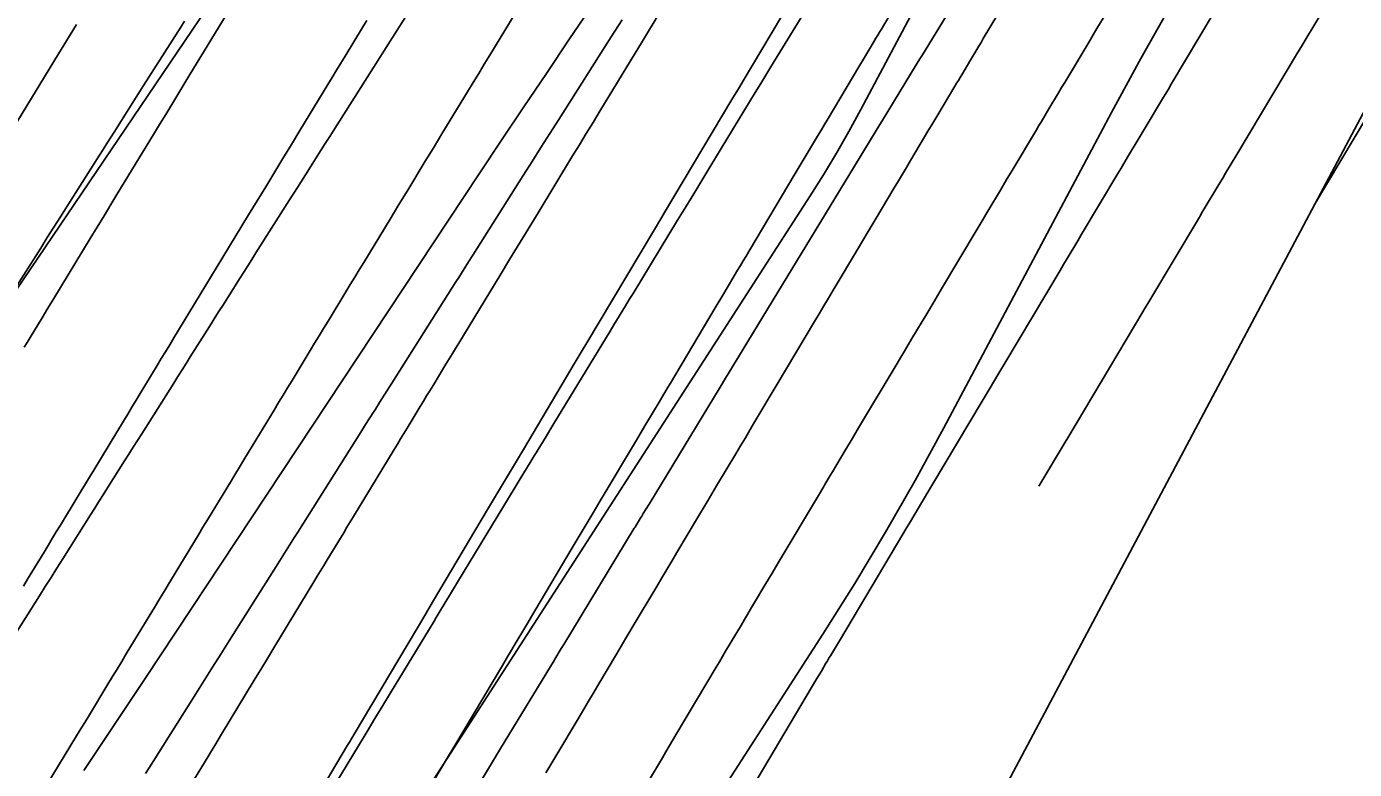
# Model space of a CAD drawing. Extents: x 1005228 to 1008882, y 1883389 to 1885754.
# Drawn here: x 1008568.9 to 1008612.02, y 1885172.34 to 1885196.47 of the extents above; entities that cross this region are included whole.
import ezdxf

# ---------------------------------------------------------------- set-up
doc = ezdxf.new("R2010")
doc.units = 0
for name, color, linetype in [('ATDIMS', 7, 'Continuous'), ('C-ANNO-NOTE', 7, 'Continuous'), ('S_BRIDGE', 7, 'Continuous'), ('TSOBSTACLE', 7, 'Continuous')]:
    doc.layers.add(name, color=color, linetype=linetype)

msp = doc.modelspace()

# ---------------------------------------------------------------- linework, layer by layer
at = {"layer": 'ATDIMS'}
for points in [[(1008574.351, 1885172.036), (1008574.789, 1885172.76), (1008574.899, 1885172.941), (1008575.008, 1885173.121), (1008575.118, 1885173.302), (1008575.227, 1885173.483), (1008576.289, 1885175.236), (1008576.503, 1885175.588), (1008576.716, 1885175.941), (1008576.93, 1885176.293), (1008577.143, 1885176.645), (1008578.229, 1885178.438), (1008578.337, 1885178.614), (1008578.444, 1885178.791), (1008578.551, 1885178.968), (1008578.658, 1885179.145), (1008579.087, 1885179.853), (1008579.194, 1885180.03), (1008579.301, 1885180.206), (1008579.408, 1885180.383), (1008579.516, 1885180.56), (1008580.833, 1885182.733), (1008580.939, 1885182.907), (1008581.044, 1885183.081), (1008581.149, 1885183.255), (1008581.255, 1885183.428), (1008581.679, 1885184.128), (1008581.783, 1885184.3), (1008581.887, 1885184.472), (1008581.992, 1885184.643), (1008582.096, 1885184.815), (1008582.514, 1885185.502), (1008582.618, 1885185.674), (1008582.723, 1885185.846), (1008582.827, 1885186.018), (1008582.932, 1885186.19), (1008584.273, 1885188.396), (1008584.581, 1885188.902), (1008585.094, 1885189.746), (1008585.299, 1885190.084), (1008585.505, 1885190.421), (1008586.627, 1885192.267), (1008586.849, 1885192.631), (1008587.07, 1885192.995), (1008587.291, 1885193.359), (1008587.513, 1885193.723), (1008588.661, 1885195.61), (1008588.861, 1885195.94), (1008589.061, 1885196.269), (1008589.462, 1885196.927)], [(1008597.046, 1885197.043), (1008596.654, 1885196.385), (1008596.596, 1885196.288), (1008596.537, 1885196.19), (1008596.479, 1885196.092), (1008596.421, 1885195.995), (1008596.071, 1885195.409), (1008595.955, 1885195.213), (1008594.893, 1885193.432), (1008594.806, 1885193.287), (1008594.72, 1885193.143), (1008594.634, 1885192.998), (1008594.547, 1885192.853), (1008594.116, 1885192.13), (1008593.857, 1885191.695), (1008592.35, 1885189.167), (1008592.259, 1885189.014), (1008592.168, 1885188.862), (1008592.078, 1885188.71), (1008591.987, 1885188.557), (1008591.533, 1885187.795), (1008591.26, 1885187.337), (1008589.802, 1885184.889), (1008589.71, 1885184.735), (1008589.618, 1885184.581), (1008589.526, 1885184.426), (1008589.434, 1885184.272), (1008588.976, 1885183.502), (1008588.7, 1885183.039), (1008587.523, 1885181.061), (1008587.296, 1885180.679), (1008587.069, 1885180.298), (1008586.842, 1885179.917), (1008586.616, 1885179.536), (1008585.398, 1885177.486), (1008585.136, 1885177.045), (1008584.698, 1885176.308), (1008584.611, 1885176.161), (1008584.523, 1885176.014), (1008584.436, 1885175.866), (1008584.348, 1885175.719), (1008582.802, 1885173.115), (1008582.555, 1885172.699), (1008582.144, 1885172.006)], [(1008612.878, 1885194.302), (1008610.71, 1885190.674)]]:
    msp.add_lwpolyline(points, dxfattribs=at)
at = {"layer": 'C-ANNO-NOTE'}
for points in [[(1008601.459, 1885237.729), (1008588.898, 1885218.316), (1008588.398, 1885217.544), (1008587.899, 1885216.772), (1008587.399, 1885216), (1008586.899, 1885215.228), (1008584.901, 1885212.139), (1008584.399, 1885211.368), (1008583.894, 1885210.6), (1008583.384, 1885209.835), (1008582.871, 1885209.072), (1008566.622, 1885185.063), (1008566.44, 1885184.793), (1008566.258, 1885184.522), (1008566.077, 1885184.251), (1008565.897, 1885183.98), (1008565.177, 1885182.893), (1008564.997, 1885182.621), (1008564.817, 1885182.35), (1008564.636, 1885182.078), (1008564.455, 1885181.807), (1008551.809, 1885162.904)], [(1008570.759, 1885172.306), (1008571.755, 1885173.801), (1008572.749, 1885175.297), (1008573.741, 1885176.794), (1008583.598, 1885191.685), (1008584.322, 1885192.776), (1008585.049, 1885193.865), (1008585.778, 1885194.952), (1008586.51, 1885196.037), (1008589.445, 1885200.373), (1008590.176, 1885201.459), (1008590.902, 1885202.549), (1008591.621, 1885203.643), (1008592.335, 1885204.74), (1008604.655, 1885223.778)], [(1008612.098, 1885220.045), (1008599.146, 1885199.467), (1008598.719, 1885198.774), (1008598.305, 1885198.074), (1008597.904, 1885197.367), (1008597.516, 1885196.652), (1008595.991, 1885193.777), (1008595.602, 1885193.062), (1008595.198, 1885192.357), (1008594.779, 1885191.66), (1008594.345, 1885190.971), (1008579.955, 1885168.667)], [(1008590.53, 1885170.186), (1008594.751, 1885176.729), (1008595.789, 1885178.375), (1008596.79, 1885180.042), (1008597.756, 1885181.73), (1008598.687, 1885183.439), (1008604.123, 1885193.68), (1008605.077, 1885195.439), (1008606.063, 1885197.179), (1008607.081, 1885198.901), (1008608.131, 1885200.604), (1008612.396, 1885207.38)]]:
    msp.add_lwpolyline(points, dxfattribs=at)
at = {"layer": 'S_BRIDGE'}
msp.add_lwpolyline([(1008598.723, 1885168.089), (1008613.215, 1885195.394)], dxfattribs=at)
at = {"layer": 'TSOBSTACLE'}
for points in [[(1008612.71, 1885199.863), (1008610.911, 1885196.856), (1008610.726, 1885196.546), (1008610.418, 1885196.031), (1008610.294, 1885195.825), (1008610.171, 1885195.618), (1008608.199, 1885192.319), (1008608.016, 1885192.012), (1008607.832, 1885191.705), (1008607.74, 1885191.551), (1008607.649, 1885191.398), (1008607.076, 1885190.44), (1008606.993, 1885190.301), (1008606.982, 1885190.281), (1008605.37, 1885187.579), (1008605.19, 1885187.276), (1008605.15, 1885187.209), (1008602.71, 1885183.116), (1008602.625, 1885182.974), (1008601.769, 1885181.537)], [(1008601.17, 1885198.096), (1008599.964, 1885196.079), (1008599.89, 1885195.955), (1008599.816, 1885195.831), (1008599.557, 1885195.397), (1008599.264, 1885194.907), (1008599.209, 1885194.815), (1008599.154, 1885194.723), (1008599.099, 1885194.631), (1008599.045, 1885194.539), (1008598.486, 1885193.603), (1008598.296, 1885193.283), (1008598.2, 1885193.123), (1008597.601, 1885192.118), (1008597.469, 1885191.897), (1008597.337, 1885191.676), (1008597.206, 1885191.455), (1008597.074, 1885191.234), (1008596.483, 1885190.242), (1008596.198, 1885189.765), (1008595.913, 1885189.287), (1008595.09, 1885187.906), (1008594.938, 1885187.651), (1008594.786, 1885187.397), (1008594.635, 1885187.142), (1008594.483, 1885186.887), (1008593.876, 1885185.868), (1008593.572, 1885185.359), (1008593.269, 1885184.849), (1008592.547, 1885183.638), (1008592.392, 1885183.377), (1008592.237, 1885183.116), (1008592.081, 1885182.855), (1008591.926, 1885182.595), (1008591.305, 1885181.552), (1008590.995, 1885181.03), (1008590.684, 1885180.509), (1008590.015, 1885179.384), (1008589.851, 1885179.109), (1008589.688, 1885178.835), (1008589.525, 1885178.56), (1008589.362, 1885178.286), (1008588.663, 1885177.11), (1008588.359, 1885176.599), (1008588.055, 1885176.087), (1008587.447, 1885175.063), (1008587.295, 1885174.808), (1008587.143, 1885174.552), (1008586.991, 1885174.296), (1008586.839, 1885174.04), (1008586.051, 1885172.712), (1008585.761, 1885172.223)], [(1008568.457, 1885176.62), (1008569.312, 1885177.975), (1008569.502, 1885178.276), (1008569.692, 1885178.578), (1008569.882, 1885178.879), (1008570.073, 1885179.181), (1008570.971, 1885180.605), (1008571.109, 1885180.824), (1008571.248, 1885181.044), (1008571.387, 1885181.264), (1008571.525, 1885181.484), (1008572.08, 1885182.363), (1008572.219, 1885182.583), (1008572.357, 1885182.803), (1008572.496, 1885183.023), (1008572.635, 1885183.242), (1008573.674, 1885184.889), (1008573.809, 1885185.103), (1008573.944, 1885185.317), (1008574.078, 1885185.531), (1008574.213, 1885185.744), (1008574.759, 1885186.609), (1008574.891, 1885186.818), (1008575.023, 1885187.027), (1008575.155, 1885187.236), (1008575.287, 1885187.445), (1008575.815, 1885188.281), (1008575.948, 1885188.49), (1008576.08, 1885188.698), (1008576.212, 1885188.907), (1008576.344, 1885189.116), (1008577.437, 1885190.843), (1008577.693, 1885191.248), (1008577.95, 1885191.654), (1008578.464, 1885192.466), (1008578.593, 1885192.669), (1008578.721, 1885192.872), (1008578.85, 1885193.075), (1008578.978, 1885193.278), (1008579.954, 1885194.82), (1008580.159, 1885195.144), (1008580.365, 1885195.469), (1008580.57, 1885195.794), (1008580.776, 1885196.118), (1008581.799, 1885197.734)], [(1008599.2, 1885197.548), (1008597.985, 1885195.556), (1008597.905, 1885195.424), (1008597.819, 1885195.282), (1008596.678, 1885193.406), (1008596.603, 1885193.285), (1008596.455, 1885193.041), (1008594.654, 1885190.08), (1008594.352, 1885189.583), (1008594.05, 1885189.087), (1008593.749, 1885188.591), (1008593.447, 1885188.095), (1008591.68, 1885185.189), (1008591.592, 1885185.045), (1008591.417, 1885184.756), (1008589.109, 1885180.96), (1008589.014, 1885180.804), (1008588.919, 1885180.648), (1008588.871, 1885180.569), (1008588.824, 1885180.491), (1008588.655, 1885180.214), (1008588.631, 1885180.174), (1008586.338, 1885176.393), (1008586.261, 1885176.265), (1008586.055, 1885175.924), (1008586.029, 1885175.882), (1008584.291, 1885173.014), (1008583.997, 1885172.529), (1008583.704, 1885172.045)], [(1008575.593, 1885197.203), (1008574.203, 1885194.916), (1008573.907, 1885194.429), (1008573.413, 1885193.617), (1008573.215, 1885193.292), (1008573.018, 1885192.967), (1008571.862, 1885191.066), (1008571.637, 1885190.696), (1008571.412, 1885190.325), (1008571.187, 1885189.954), (1008570.962, 1885189.582), (1008569.783, 1885187.639), (1008569.591, 1885187.322), (1008569.399, 1885187.005), (1008569.015, 1885186.372), (1008568.919, 1885186.213), (1008568.823, 1885186.055)], [(1008593.709, 1885197.304), (1008592.163, 1885194.71), (1008592.042, 1885194.508), (1008591.801, 1885194.104), (1008589.61, 1885190.428), (1008589.52, 1885190.277), (1008589.251, 1885189.825), (1008587.056, 1885186.14), (1008586.971, 1885185.997), (1008586.716, 1885185.569), (1008585.03, 1885182.737), (1008584.74, 1885182.249), (1008584.45, 1885181.761), (1008584.159, 1885181.273), (1008583.869, 1885180.785), (1008582.11, 1885177.824), (1008581.926, 1885177.514), (1008581.857, 1885177.398), (1008579.534, 1885173.486), (1008579.378, 1885173.222), (1008579.319, 1885173.123), (1008576.959, 1885169.146)], [(1008579.949, 1885196.672), (1008579.808, 1885196.44), (1008579.245, 1885195.514), (1008579.104, 1885195.282), (1008578.963, 1885195.051), (1008578.822, 1885194.819), (1008578.681, 1885194.587), (1008577.774, 1885193.096), (1008577.496, 1885192.639), (1008577.218, 1885192.181), (1008576.662, 1885191.267), (1008576.523, 1885191.038), (1008576.384, 1885190.81), (1008576.245, 1885190.581), (1008576.106, 1885190.352), (1008575.274, 1885188.983), (1008575.089, 1885188.678), (1008574.904, 1885188.374), (1008574.719, 1885188.069), (1008574.534, 1885187.764), (1008573.682, 1885186.359), (1008573.546, 1885186.134), (1008573.409, 1885185.908), (1008573.272, 1885185.683), (1008573.136, 1885185.458), (1008572.589, 1885184.556), (1008572.452, 1885184.331), (1008572.316, 1885184.106), (1008572.179, 1885183.88), (1008572.042, 1885183.655), (1008571.077, 1885182.061), (1008570.942, 1885181.838), (1008570.807, 1885181.616), (1008570.672, 1885181.393), (1008570.538, 1885181.171), (1008569.996, 1885180.276), (1008569.862, 1885180.056), (1008569.729, 1885179.837), (1008569.596, 1885179.617), (1008569.463, 1885179.397), (1008568.93, 1885178.517), (1008568.796, 1885178.297)], [(1008584.763, 1885196.895), (1008583.942, 1885195.545), (1008583.761, 1885195.247), (1008583.58, 1885194.949), (1008583.399, 1885194.652), (1008583.218, 1885194.354), (1008582.417, 1885193.037), (1008582.274, 1885192.802), (1008582.131, 1885192.567), (1008581.988, 1885192.332), (1008581.845, 1885192.097), (1008581.273, 1885191.156), (1008580.987, 1885190.686), (1008580.702, 1885190.216), (1008579.843, 1885188.804), (1008579.698, 1885188.566), (1008579.554, 1885188.328), (1008579.409, 1885188.09), (1008579.264, 1885187.852), (1008578.685, 1885186.899), (1008578.54, 1885186.661), (1008578.395, 1885186.423), (1008578.251, 1885186.184), (1008578.106, 1885185.946), (1008577.519, 1885184.977), (1008577.373, 1885184.736), (1008577.226, 1885184.495), (1008577.08, 1885184.254), (1008576.934, 1885184.013), (1008576.104, 1885182.644), (1008575.956, 1885182.4), (1008575.808, 1885182.156), (1008575.661, 1885181.912), (1008575.513, 1885181.668), (1008574.921, 1885180.692), (1008574.773, 1885180.448), (1008574.625, 1885180.204), (1008574.478, 1885179.959), (1008574.33, 1885179.715), (1008573.569, 1885178.461), (1008573.396, 1885178.175), (1008573.223, 1885177.889), (1008573.049, 1885177.602), (1008572.876, 1885177.316), (1008572.135, 1885176.094), (1008571.986, 1885175.847), (1008571.836, 1885175.599), (1008571.686, 1885175.352), (1008571.536, 1885175.105), (1008570.937, 1885174.115), (1008570.787, 1885173.868), (1008570.637, 1885173.621), (1008570.487, 1885173.373), (1008570.338, 1885173.126), (1008569.568, 1885171.856)], [(1008588.232, 1885196.694), (1008587.996, 1885196.322), (1008587.879, 1885196.137), (1008586.177, 1885193.448), (1008585.888, 1885192.993), (1008585.6, 1885192.538), (1008585.312, 1885192.083), (1008585.024, 1885191.629), (1008583.388, 1885189.044), (1008583.251, 1885188.827), (1008582.93, 1885188.32), (1008582.839, 1885188.175), (1008580.756, 1885184.884), (1008580.607, 1885184.649), (1008580.36, 1885184.258), (1008580.31, 1885184.18), (1008580.261, 1885184.101), (1008580.211, 1885184.023), (1008580.162, 1885183.945), (1008579.907, 1885183.54), (1008579.755, 1885183.3), (1008577.705, 1885180.051), (1008577.597, 1885179.879), (1008577.488, 1885179.707), (1008577.217, 1885179.276), (1008577.054, 1885179.018), (1008575.478, 1885176.52), (1008575.205, 1885176.088), (1008574.933, 1885175.656), (1008574.661, 1885175.224), (1008574.388, 1885174.792), (1008572.875, 1885172.393), (1008572.754, 1885172.201)], [(1008594.131, 1885196.912), (1008593.27, 1885195.496), (1008593.151, 1885195.301), (1008593.033, 1885195.106), (1008592.736, 1885194.618), (1008592.558, 1885194.326), (1008591.083, 1885191.901), (1008590.822, 1885191.471), (1008590.56, 1885191.041), (1008590.299, 1885190.611), (1008590.037, 1885190.181), (1008588.592, 1885187.805), (1008588.468, 1885187.6), (1008588.343, 1885187.396), (1008587.97, 1885186.781), (1008587.845, 1885186.576), (1008586.02, 1885183.575), (1008585.892, 1885183.364), (1008585.764, 1885183.153), (1008585.507, 1885182.731), (1008585.443, 1885182.626), (1008585.379, 1885182.521), (1008585.315, 1885182.415), (1008585.251, 1885182.31), (1008584.926, 1885181.774), (1008584.797, 1885181.56), (1008584.732, 1885181.454), (1008582.927, 1885178.476), (1008582.86, 1885178.367), (1008582.794, 1885178.257), (1008582.727, 1885178.147), (1008582.661, 1885178.038), (1008582.329, 1885177.489), (1008582.196, 1885177.269), (1008582.129, 1885177.16), (1008580.717, 1885174.83), (1008580.464, 1885174.411), (1008580.21, 1885173.993), (1008579.956, 1885173.574), (1008579.703, 1885173.155), (1008578.32, 1885170.873)], [(1008603.939, 1885196.884), (1008603.653, 1885196.404), (1008603.366, 1885195.925), (1008602.609, 1885194.659), (1008602.507, 1885194.487), (1008602.404, 1885194.315), (1008602.096, 1885193.799), (1008601.852, 1885193.391), (1008601.771, 1885193.255), (1008601.69, 1885193.119), (1008600.9, 1885191.794), (1008600.711, 1885191.477), (1008600.522, 1885191.16), (1008600.144, 1885190.526), (1008600.049, 1885190.368), (1008599.955, 1885190.21), (1008599.86, 1885190.051), (1008599.766, 1885189.893), (1008598.606, 1885187.947), (1008598.366, 1885187.544), (1008598.126, 1885187.141), (1008597.645, 1885186.334), (1008597.525, 1885186.133), (1008597.405, 1885185.931), (1008597.284, 1885185.729), (1008597.164, 1885185.528), (1008595.915, 1885183.431), (1008595.703, 1885183.075), (1008595.491, 1885182.719), (1008595.067, 1885182.008), (1008594.961, 1885181.83), (1008594.855, 1885181.652), (1008594.749, 1885181.474), (1008594.644, 1885181.296), (1008593.306, 1885179.049), (1008593.106, 1885178.713), (1008592.906, 1885178.378), (1008592.507, 1885177.707), (1008592.407, 1885177.54), (1008592.307, 1885177.372), (1008592.208, 1885177.204), (1008592.108, 1885177.036), (1008591.597, 1885176.176), (1008591.394, 1885175.834), (1008591.293, 1885175.664), (1008589.983, 1885173.46), (1008589.873, 1885173.275), (1008589.763, 1885173.09), (1008589.653, 1885172.905), (1008589.543, 1885172.719), (1008588.994, 1885171.794)], [(1008592.477, 1885171.786), (1008594.558, 1885175.288), (1008594.705, 1885175.536), (1008594.854, 1885175.787), (1008594.891, 1885175.848), (1008594.927, 1885175.909), (1008594.963, 1885175.97), (1008594.999, 1885176.031), (1008595.29, 1885176.518), (1008597.384, 1885180.037), (1008597.474, 1885180.188), (1008597.564, 1885180.339), (1008597.879, 1885180.867), (1008597.924, 1885180.942), (1008599.895, 1885184.251), (1008600.023, 1885184.466), (1008600.15, 1885184.68), (1008600.47, 1885185.216), (1008600.662, 1885185.538), (1008602.458, 1885188.551), (1008602.572, 1885188.743), (1008602.687, 1885188.935), (1008603.03, 1885189.511), (1008603.145, 1885189.703), (1008604.336, 1885191.7), (1008604.388, 1885191.788), (1008604.441, 1885191.876), (1008604.65, 1885192.227), (1008604.992, 1885192.799), (1008605.058, 1885192.909), (1008605.124, 1885193.019), (1008605.189, 1885193.129), (1008605.255, 1885193.239), (1008605.785, 1885194.127), (1008605.975, 1885194.443), (1008606.069, 1885194.602), (1008607.464, 1885196.935)], [(1008574.023, 1885196.651), (1008573.9, 1885196.457), (1008572.695, 1885194.554), (1008572.457, 1885194.177), (1008572.218, 1885193.8), (1008571.741, 1885193.046), (1008571.622, 1885192.858), (1008571.503, 1885192.67), (1008571.384, 1885192.481), (1008571.264, 1885192.293), (1008570.214, 1885190.632), (1008569.999, 1885190.293), (1008569.785, 1885189.953), (1008569.57, 1885189.614), (1008569.356, 1885189.274), (1008568.259, 1885187.535)], [(1008568.451, 1885193.15), (1008569.929, 1885195.581), (1008570.104, 1885195.87), (1008570.514, 1885196.544)]]:
    msp.add_lwpolyline(points, dxfattribs=at)

doc.saveas('drawing.dxf')
